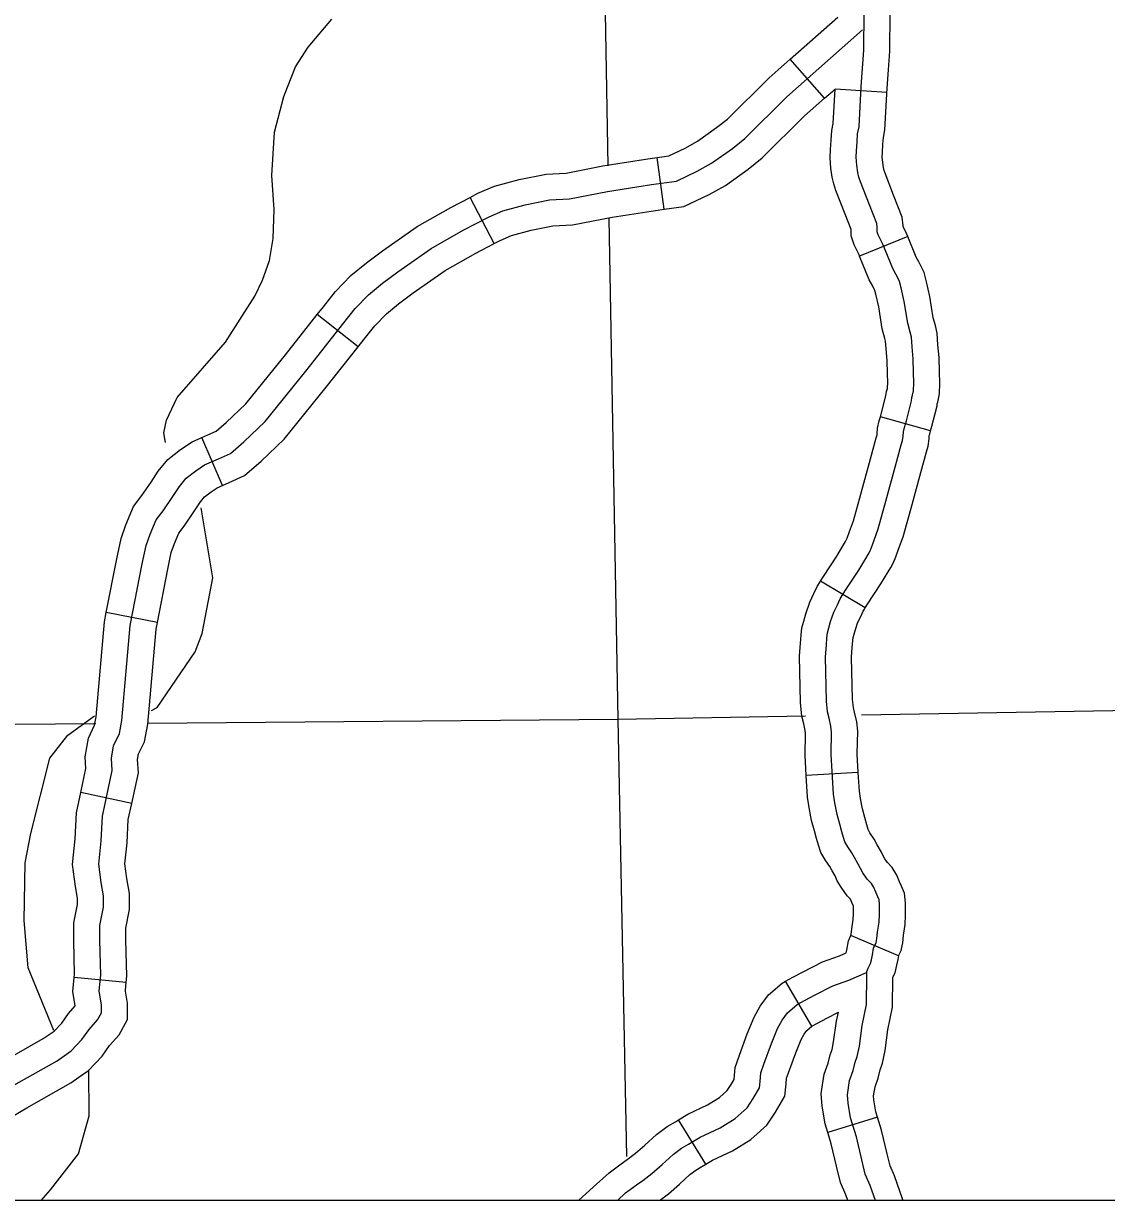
# Model space of a CAD drawing. Extents: x 1377389 to 1380723, y 1168351 to 1170484.
# Drawn here: x 1379286.7 to 1379349.1, y 1168702.1 to 1168769.9 of the extents above; entities that cross this region are included whole.
import ezdxf

# ---------------------------------------------------------------- set-up
doc = ezdxf.new("R2010")
doc.units = 0
doc.layers.add('B_Fill', color=7, linetype='Continuous')
doc.layers.add('B_Text', color=7, linetype='Continuous')

msp = doc.modelspace()

# ---------------------------------------------------------------- linework, layer by layer
at = {"layer": 'B_Fill'}
for p, q in [((1379332.863, 1168765.568), (1379330.877, 1168767.817)), ((1379336.455, 1168765.895), (1379333.462, 1168766.097)), ((1379323.63, 1168759.181), (1379323.214, 1168762.152)), ((1379313.829, 1168757.196), (1379312.445, 1168759.858)), ((1379337.654, 1168757.604), (1379334.874, 1168756.479)), ((1379306.002, 1168751.246), (1379303.652, 1168753.111)), ((1379338.959, 1168746.409), (1379336.071, 1168747.221)), ((1379298.188, 1168743.267), (1379297.006, 1168746.024)), ((1379297.636, 1168737.958), (1379296.974, 1168741.982)), ((1379335.204, 1168736.223), (1379332.631, 1168737.765)), ((1379294.448, 1168735.377), (1379291.502, 1168735.947)), ((1379334.801, 1168726.739), (1379331.807, 1168726.565)), ((1379292.97, 1168724.953), (1379290.037, 1168725.587)), ((1379337.122, 1168716.175), (1379334.365, 1168717.356)), ((1379292.648, 1168714.639), (1379289.663, 1168714.937)), ((1379332.13, 1168712.135), (1379330.614, 1168714.725)), ((1379326.014, 1168704.179), (1379324.451, 1168706.74)), ((1379335.914, 1168706.883), (1379333.043, 1168706.014))]:
    msp.add_line(p, q, dxfattribs=at)
for points in [[(1379319.079, 1168836.536), (1379320.389, 1168761.672)], [(1379336.541, 1168767.196), (1379336.614, 1168768.279), (1379336.633, 1168770.474), (1379336.741, 1168772.486), (1379336.77, 1168772.681), (1379336.807, 1168772.852), (1379336.832, 1168772.94), (1379336.851, 1168772.989), (1379336.947, 1168773.169), (1379337.551, 1168774.295), (1379338.121, 1168775.231), (1379338.261, 1168775.483), (1379338.403, 1168775.799), (1379338.507, 1168776.111), (1379338.595, 1168776.391), (1379338.678, 1168776.606), (1379338.76, 1168776.932), (1379338.787, 1168777.255)], [(1379294.904, 1168745.752), (1379294.814, 1168746.302), (1379294.962, 1168747.03), (1379295.584, 1168748.34), (1379298.362, 1168751.528), (1379300.065, 1168754.168), (1379300.504, 1168755.09), (1379300.894, 1168756.229), (1379301.119, 1168757.482), (1379301.166, 1168759.168), (1379301.041, 1168761.127), (1379301.192, 1168763.619), (1379301.722, 1168765.667), (1379302.406, 1168767.38), (1379303.136, 1168768.515), (1379304.485, 1168770.117)], [(1379330.877, 1168767.816), (1379333.616, 1168770.235)], [(1379334.834, 1168738.394), (1379335.233, 1168739.071), (1379335.366, 1168739.289), (1379335.463, 1168739.47), (1379335.56, 1168739.7), (1379335.705, 1168740.112), (1379335.946, 1168740.777), (1379336.394, 1168742.362), (1379336.95, 1168744.406), (1379337.276, 1168745.604), (1379337.348, 1168745.858), (1379337.385, 1168746.1), (1379337.397, 1168746.354), (1379337.457, 1168746.608), (1379337.566, 1168746.995), (1379337.856, 1168748.144), (1379337.88, 1168748.326), (1379337.929, 1168748.459), (1379337.977, 1168748.725), (1379338.001, 1168749.173), (1379337.977, 1168749.765), (1379337.953, 1168750.552), (1379337.892, 1168751.254), (1379337.856, 1168751.81), (1379337.784, 1168752.1), (1379337.651, 1168752.608), (1379337.445, 1168753.854), (1379337.264, 1168754.641), (1379337.167, 1168755.016), (1379337.07, 1168755.222), (1379336.962, 1168755.439), (1379336.78, 1168755.766), (1379336.212, 1168757.169), (1379335.946, 1168757.702), (1379335.886, 1168757.883), (1379335.886, 1168758.137), (1379335.862, 1168758.355), (1379335.439, 1168759.432), (1379334.919, 1168760.75), (1379334.834, 1168761.028), (1379334.774, 1168761.295), (1379334.713, 1168761.706), (1379334.677, 1168762.166), (1379334.689, 1168762.529), (1379334.726, 1168763.037), (1379334.762, 1168763.508), (1379334.84, 1168763.929), (1379334.973, 1168766.237), (1379335.114, 1168768.336), (1379335.133, 1168770.52)], [(1379293.8, 1168739.807), (1379294.029, 1168740.463), (1379294.371, 1168741.292), (1379294.77, 1168741.805), (1379295.341, 1168742.633), (1379295.712, 1168743.205), (1379296.111, 1168743.69), (1379296.653, 1168744.118), (1379297.167, 1168744.461), (1379297.965, 1168744.803), (1379298.65, 1168745.118), (1379299.42, 1168745.774), (1379300.647, 1168746.945), (1379302.986, 1168749.857), (1379305.183, 1168752.627), (1379305.839, 1168753.455), (1379306.609, 1168754.254), (1379307.408, 1168754.911), (1379308.292, 1168755.568), (1379310.204, 1168756.91), (1379312.058, 1168757.966), (1379313.541, 1168758.737), (1379314.34, 1168759.08), (1379315.624, 1168759.422), (1379317.022, 1168759.708), (1379318.163, 1168759.765), (1379320.359, 1168760.193), (1379322.898, 1168760.593), (1379324.325, 1168760.793), (1379325.523, 1168761.364), (1379326.35, 1168761.821), (1379327.548, 1168762.677), (1379328.261, 1168763.248), (1379330.686, 1168765.647), (1379335.051, 1168769.501)], [(1379323.214, 1168762.152), (1379323.888, 1168762.246), (1379324.837, 1168762.699), (1379325.549, 1168763.092), (1379326.643, 1168763.874), (1379327.263, 1168764.37), (1379329.662, 1168766.743), (1379330.877, 1168767.816)], [(1379337.654, 1168757.604), (1379337.58, 1168757.787), (1379337.386, 1168758.176), (1379337.386, 1168758.22), (1379337.331, 1168758.718), (1379336.834, 1168759.981), (1379336.337, 1168761.244), (1379336.285, 1168761.413), (1379336.25, 1168761.57), (1379336.205, 1168761.874), (1379336.179, 1168762.2), (1379336.187, 1168762.45), (1379336.221, 1168762.926), (1379336.251, 1168763.313), (1379336.332, 1168763.748), (1379336.47, 1168766.143), (1379336.541, 1168767.196)], [(1379332.863, 1168765.568), (1379333.462, 1168766.097)], [(1379334.874, 1168756.479), (1379334.844, 1168756.552), (1379334.557, 1168757.127), (1379334.386, 1168757.64), (1379334.386, 1168758.009), (1379334.043, 1168758.882), (1379333.501, 1168760.256), (1379333.383, 1168760.644), (1379333.298, 1168761.019), (1379333.222, 1168761.538), (1379333.175, 1168762.131), (1379333.191, 1168762.607), (1379333.23, 1168763.147), (1379333.272, 1168763.704), (1379333.348, 1168764.111), (1379333.462, 1168766.097)], [(1379323.63, 1168759.181), (1379324.762, 1168759.339), (1379326.209, 1168760.029), (1379327.152, 1168760.55), (1379328.454, 1168761.481), (1379329.26, 1168762.127), (1379331.711, 1168764.551), (1379332.863, 1168765.568)], [(1379312.445, 1168759.858), (1379312.899, 1168760.094), (1379313.848, 1168760.501), (1379315.28, 1168760.883), (1379316.833, 1168761.2), (1379317.981, 1168761.258), (1379320.099, 1168761.671), (1379322.678, 1168762.077), (1379323.214, 1168762.152)], [(1379303.652, 1168753.111), (1379304.007, 1168753.559), (1379304.708, 1168754.443), (1379305.589, 1168755.358), (1379306.484, 1168756.093), (1379307.414, 1168756.784), (1379309.4, 1168758.178), (1379311.341, 1168759.284), (1379312.445, 1168759.858)], [(1379313.829, 1168757.196), (1379314.184, 1168757.38), (1379314.832, 1168757.658), (1379315.968, 1168757.962), (1379317.21, 1168758.215), (1379318.345, 1168758.272), (1379320.62, 1168758.716), (1379323.119, 1168759.109), (1379323.63, 1168759.181)], [(1379320.442, 1168758.633), (1379320.946, 1168729.808)], [(1379338.959, 1168746.409), (1379339.015, 1168746.609), (1379339.332, 1168747.861), (1379339.346, 1168747.967), (1379339.382, 1168748.066), (1379339.47, 1168748.55), (1379339.503, 1168749.163), (1379339.476, 1168749.819), (1379339.451, 1168750.639), (1379339.388, 1168751.367), (1379339.344, 1168752.042), (1379339.237, 1168752.472), (1379339.119, 1168752.921), (1379338.917, 1168754.145), (1379338.721, 1168754.997), (1379338.585, 1168755.527), (1379338.42, 1168755.876), (1379338.289, 1168756.139), (1379338.136, 1168756.414), (1379337.654, 1168757.604)], [(1379306.002, 1168751.246), (1379306.358, 1168751.695), (1379306.97, 1168752.466), (1379307.629, 1168753.151), (1379308.332, 1168753.729), (1379309.171, 1168754.352), (1379311.008, 1168755.641), (1379312.775, 1168756.648), (1379313.829, 1168757.196)], [(1379336.071, 1168747.221), (1379336.117, 1168747.382), (1379336.381, 1168748.428), (1379336.415, 1168748.685), (1379336.475, 1168748.852), (1379336.484, 1168748.9), (1379336.499, 1168749.183), (1379336.478, 1168749.712), (1379336.455, 1168750.464), (1379336.397, 1168751.14), (1379336.368, 1168751.578), (1379336.33, 1168751.729), (1379336.182, 1168752.296), (1379335.973, 1168753.564), (1379335.807, 1168754.285), (1379335.75, 1168754.505), (1379335.721, 1168754.567), (1379335.634, 1168754.74), (1379335.424, 1168755.118), (1379334.874, 1168756.479)], [(1379297.006, 1168746.024), (1379297.357, 1168746.175), (1379297.835, 1168746.394), (1379298.415, 1168746.888), (1379299.54, 1168747.962), (1379301.814, 1168750.793), (1379303.652, 1168753.111)], [(1379298.188, 1168743.267), (1379298.574, 1168743.432), (1379299.465, 1168743.841), (1379300.426, 1168744.66), (1379301.754, 1168745.928), (1379304.159, 1168748.922), (1379306.002, 1168751.246)], [(1379332.631, 1168737.765), (1379332.793, 1168738.034), (1379333.563, 1168739.191), (1379333.947, 1168739.843), (1379334.063, 1168740.033), (1379334.107, 1168740.115), (1379334.16, 1168740.241), (1379334.292, 1168740.617), (1379334.518, 1168741.237), (1379334.948, 1168742.762), (1379335.502, 1168744.8), (1379335.831, 1168746.007), (1379335.879, 1168746.176), (1379335.89, 1168746.247), (1379335.905, 1168746.565), (1379336.005, 1168746.985), (1379336.071, 1168747.221)], [(1379335.204, 1168736.223), (1379335.329, 1168736.43), (1379336.106, 1168737.597), (1379336.52, 1168738.3), (1379336.669, 1168738.545), (1379336.819, 1168738.825), (1379336.959, 1168739.16), (1379337.117, 1168739.606), (1379337.375, 1168740.317), (1379337.839, 1168741.961), (1379338.397, 1168744.012), (1379338.721, 1168745.201), (1379338.817, 1168745.54), (1379338.879, 1168745.953), (1379338.888, 1168746.143), (1379338.909, 1168746.231), (1379338.959, 1168746.409)], [(1379291.502, 1168735.947), (1379292.103, 1168739.051), (1379292.354, 1168740.213), (1379292.626, 1168740.997), (1379293.062, 1168742.052), (1379293.56, 1168742.692), (1379294.094, 1168743.468), (1379294.5, 1168744.092), (1379295.055, 1168744.767), (1379295.77, 1168745.332), (1379296.449, 1168745.785), (1379297.006, 1168746.024)], [(1379294.448, 1168735.377), (1379295.042, 1168738.45), (1379295.247, 1168739.401), (1379295.431, 1168739.93), (1379295.68, 1168740.531), (1379295.981, 1168740.919), (1379296.588, 1168741.799), (1379296.924, 1168742.317), (1379297.167, 1168742.613), (1379297.536, 1168742.904), (1379297.885, 1168743.137), (1379298.188, 1168743.267)], [(1379286.174, 1168708.726), (1379288.668, 1168710.142), (1379289.476, 1168710.704), (1379290.105, 1168711.356), (1379290.509, 1168711.94), (1379291.004, 1168712.502), (1379291.228, 1168712.907), (1379291.228, 1168713.334), (1379291.093, 1168714.166), (1379291.183, 1168715.065), (1379291.137, 1168717.081), (1379291.137, 1168717.93), (1379291.349, 1168718.992), (1379291.349, 1168719.629), (1379291.208, 1168720.407), (1379291.067, 1168721.469), (1379291.208, 1168722.813), (1379291.279, 1168724.229), (1379291.844, 1168726.847), (1379291.804, 1168727.558), (1379291.918, 1168728.272), (1379292.26, 1168728.985), (1379292.403, 1168729.728), (1379292.888, 1168735.21), (1379293.572, 1168738.75), (1379293.8, 1168739.807)], [(1379335.789, 1168702.096), (1379335.485, 1168702.964), (1379335.203, 1168703.612), (1379335.004, 1168704.426), (1379334.688, 1168705.756), (1379334.356, 1168706.853), (1379334.207, 1168707.7), (1379334.174, 1168708.182), (1379334.302, 1168709.003), (1379334.505, 1168709.578), (1379334.623, 1168710.052), (1379334.742, 1168710.39), (1379334.86, 1168710.982), (1379335.029, 1168712.166), (1379335.266, 1168713.384), (1379335.294, 1168715.009), (1379335.282, 1168715.287), (1379335.366, 1168715.469), (1379335.511, 1168715.735), (1379335.56, 1168715.953), (1379335.62, 1168716.243), (1379335.68, 1168716.618), (1379335.825, 1168716.957), (1379335.874, 1168717.174), (1379335.91, 1168717.549), (1379335.995, 1168718.13), (1379336.019, 1168718.566), (1379336.019, 1168719.158), (1379335.995, 1168719.413), (1379335.922, 1168719.582), (1379335.801, 1168719.848), (1379335.68, 1168720.15), (1379335.56, 1168720.344), (1379335.318, 1168720.598), (1379335.064, 1168720.961), (1379334.919, 1168721.203), (1379334.798, 1168721.469), (1379334.581, 1168721.844), (1379334.435, 1168722.11), (1379334.194, 1168722.461), (1379334.025, 1168722.751), (1379333.94, 1168723.006), (1379333.843, 1168723.332), (1379333.734, 1168723.768), (1379333.577, 1168724.312), (1379333.456, 1168724.99), (1379333.372, 1168725.486), (1379333.239, 1168727.772), (1379333.263, 1168729.054), (1379333.227, 1168729.405), (1379333.118, 1168729.877), (1379333.033, 1168730.228), (1379332.973, 1168730.857), (1379332.913, 1168733.409), (1379332.961, 1168734.063), (1379332.997, 1168734.498), (1379333.033, 1168734.789), (1379333.106, 1168735.079), (1379333.203, 1168735.43), (1379333.396, 1168735.974), (1379333.601, 1168736.398), (1379333.759, 1168736.736), (1379333.879, 1168736.93), (1379334.061, 1168737.232), (1379334.834, 1168738.394)], [(1379294.111, 1168730.317), (1379294.426, 1168730.481), (1379296.624, 1168733.684), (1379297.017, 1168734.743), (1379297.636, 1168737.958)], [(1379331.807, 1168726.565), (1379331.738, 1168727.743), (1379331.762, 1168728.991), (1379331.744, 1168729.159), (1379331.658, 1168729.533), (1379331.55, 1168729.979), (1379331.475, 1168730.767), (1379331.411, 1168733.447), (1379331.465, 1168734.18), (1379331.505, 1168734.654), (1379331.556, 1168735.064), (1379331.655, 1168735.46), (1379331.771, 1168735.881), (1379332.01, 1168736.554), (1379332.246, 1168737.041), (1379332.437, 1168737.452), (1379332.6, 1168737.713), (1379332.631, 1168737.765)], [(1379334.801, 1168726.739), (1379334.74, 1168727.801), (1379334.764, 1168729.118), (1379334.709, 1168729.652), (1379334.578, 1168730.221), (1379334.516, 1168730.477), (1379334.471, 1168730.946), (1379334.414, 1168733.372), (1379334.456, 1168733.945), (1379334.489, 1168734.343), (1379334.511, 1168734.513), (1379334.557, 1168734.698), (1379334.634, 1168734.979), (1379334.782, 1168735.394), (1379334.957, 1168735.754), (1379335.08, 1168736.021), (1379335.159, 1168736.147), (1379335.204, 1168736.222)], [(1379290.037, 1168725.587), (1379290.335, 1168726.965), (1379290.297, 1168727.634), (1379290.471, 1168728.724), (1379290.824, 1168729.459), (1379290.915, 1168729.936), (1379291.4, 1168735.419), (1379291.502, 1168735.947)], [(1379292.97, 1168724.953), (1379293.354, 1168726.73), (1379293.31, 1168727.481), (1379293.364, 1168727.82), (1379293.696, 1168728.512), (1379293.89, 1168729.52), (1379294.375, 1168735.001), (1379294.448, 1168735.377)], [(1379334.977, 1168730.051), (1379425.101, 1168731.609)], [(1379216.518, 1168728.944), (1379290.904, 1168729.56)], [(1379288.492, 1168711.88), (1379287.014, 1168715.489), (1379286.775, 1168718.225), (1379286.831, 1168721.535), (1379287.156, 1168723.233), (1379288.246, 1168727.571), (1379289.283, 1168728.899), (1379290.828, 1168729.995)], [(1379293.914, 1168729.585), (1379320.946, 1168729.808)], [(1379320.946, 1168729.808), (1379331.765, 1168729.995)], [(1379320.946, 1168729.808), (1379321.452, 1168704.621)], [(1379337.122, 1168716.175), (1379337.259, 1168716.495), (1379337.358, 1168716.939), (1379337.4, 1168717.369), (1379337.489, 1168717.98), (1379337.519, 1168718.524), (1379337.519, 1168719.23), (1379337.466, 1168719.788), (1379337.295, 1168720.187), (1379337.181, 1168720.437), (1379337.024, 1168720.831), (1379336.751, 1168721.268), (1379336.482, 1168721.55), (1379336.323, 1168721.777), (1379336.249, 1168721.901), (1379336.133, 1168722.157), (1379335.888, 1168722.58), (1379335.715, 1168722.897), (1379335.461, 1168723.265), (1379335.399, 1168723.373), (1379335.371, 1168723.456), (1379335.291, 1168723.727), (1379335.183, 1168724.158), (1379335.04, 1168724.653), (1379334.934, 1168725.247), (1379334.864, 1168725.656), (1379334.801, 1168726.739)], [(1379334.365, 1168717.356), (1379334.39, 1168717.415), (1379334.421, 1168717.73), (1379334.501, 1168718.28), (1379334.519, 1168718.607), (1379334.519, 1168719.044), (1379334.421, 1168719.259), (1379334.349, 1168719.44), (1379334.153, 1168719.646), (1379333.805, 1168720.145), (1379333.589, 1168720.505), (1379333.463, 1168720.781), (1379333.273, 1168721.109), (1379333.156, 1168721.324), (1379332.926, 1168721.657), (1379332.65, 1168722.13), (1379332.509, 1168722.555), (1379332.396, 1168722.937), (1379332.286, 1168723.378), (1379332.114, 1168723.971), (1379331.979, 1168724.732), (1379331.879, 1168725.315), (1379331.807, 1168726.565)], [(1379289.663, 1168714.937), (1379289.682, 1168715.123), (1379289.637, 1168717.064), (1379289.637, 1168718.079), (1379289.849, 1168719.14), (1379289.849, 1168719.494), (1379289.726, 1168720.174), (1379289.556, 1168721.448), (1379289.712, 1168722.929), (1379289.787, 1168724.426), (1379290.037, 1168725.587)], [(1379292.648, 1168714.639), (1379292.685, 1168715.008), (1379292.637, 1168717.098), (1379292.637, 1168717.782), (1379292.849, 1168718.843), (1379292.849, 1168719.764), (1379292.69, 1168720.64), (1379292.577, 1168721.49), (1379292.704, 1168722.697), (1379292.771, 1168724.032), (1379292.97, 1168724.953)], [(1379334.11, 1168716.349), (1379334.145, 1168716.515), (1379334.229, 1168717.039), (1379334.364, 1168717.355)], [(1379330.614, 1168714.725), (1379331.032, 1168714.951), (1379331.583, 1168715.245), (1379332.731, 1168715.839), (1379333.719, 1168716.182), (1379334.11, 1168716.349)], [(1379335.914, 1168706.883), (1379335.818, 1168707.201), (1379335.698, 1168707.882), (1379335.682, 1168708.117), (1379335.763, 1168708.634), (1379335.943, 1168709.146), (1379336.062, 1168709.621), (1379336.192, 1168709.993), (1379336.339, 1168710.729), (1379336.509, 1168711.917), (1379336.763, 1168713.227), (1379336.793, 1168714.952), (1379336.93, 1168715.203), (1379337.026, 1168715.637), (1379337.095, 1168715.971), (1379337.132, 1168716.197), (1379337.122, 1168716.175)], [(1379320.929, 1168702.096), (1379321.405, 1168702.528), (1379322.037, 1168702.995), (1379322.392, 1168703.25), (1379322.914, 1168703.65), (1379323.502, 1168704.161), (1379324.135, 1168704.738), (1379324.623, 1168705.105), (1379325.033, 1168705.338), (1379325.688, 1168705.738), (1379326.844, 1168706.278), (1379327.708, 1168706.818), (1379328.392, 1168707.431), (1379328.752, 1168707.971), (1379329.112, 1168708.584), (1379329.148, 1168708.944), (1379329.184, 1168709.449), (1379329.364, 1168709.953), (1379329.797, 1168711.142), (1379330.157, 1168712.007), (1379330.409, 1168712.476), (1379330.733, 1168712.908), (1379331.273, 1168713.376), (1379331.741, 1168713.629), (1379332.281, 1168713.917), (1379333.325, 1168714.458), (1379334.261, 1168714.782), (1379335.269, 1168715.214)], [(1379283.704, 1168709.019), (1379285.425, 1168710.025), (1379287.867, 1168711.413), (1379288.499, 1168711.851), (1379288.941, 1168712.31), (1379289.325, 1168712.865), (1379289.713, 1168713.306), (1379289.581, 1168714.12), (1379289.663, 1168714.937)], [(1379292.616, 1168714.149), (1379292.605, 1168714.212), (1379292.648, 1168714.639)], [(1379324.451, 1168706.74), (1379324.978, 1168707.062), (1379326.127, 1168707.598), (1379326.804, 1168708.021), (1379327.25, 1168708.421), (1379327.481, 1168708.768), (1379327.653, 1168709.06), (1379327.654, 1168709.072), (1379327.703, 1168709.76), (1379327.953, 1168710.461), (1379328.398, 1168711.687), (1379328.8, 1168712.652), (1379329.141, 1168713.285), (1379329.628, 1168713.936), (1379330.415, 1168714.618), (1379330.614, 1168714.726)], [(1379290.258, 1168709.42), (1379290.453, 1168709.556), (1379291.269, 1168710.402), (1379291.693, 1168711.015), (1379292.237, 1168711.633), (1379292.728, 1168712.519), (1379292.728, 1168713.455), (1379292.616, 1168714.149)], [(1379332.13, 1168712.135), (1379332.45, 1168712.307), (1379332.979, 1168712.589), (1379333.651, 1168712.937)], [(1379333.043, 1168706.014), (1379332.895, 1168706.504), (1379332.716, 1168707.518), (1379332.665, 1168708.248), (1379332.842, 1168709.371), (1379333.067, 1168710.01), (1379333.185, 1168710.482), (1379333.291, 1168710.786), (1379333.381, 1168711.235), (1379333.55, 1168712.415), (1379333.651, 1168712.937)], [(1379326.014, 1168704.179), (1379326.398, 1168704.414), (1379327.562, 1168704.957), (1379328.613, 1168705.615), (1379329.535, 1168706.44), (1379330.024, 1168707.175), (1379330.572, 1168708.107), (1379330.643, 1168708.816), (1379330.666, 1168709.137), (1379330.776, 1168709.445), (1379331.195, 1168710.598), (1379331.513, 1168711.362), (1379331.676, 1168711.666), (1379331.837, 1168711.88), (1379332.13, 1168712.135)], [(1379285.218, 1168706.429), (1379286.923, 1168707.426), (1379289.468, 1168708.871), (1379290.258, 1168709.42)], [(1379287.754, 1168702.096), (1379288.301, 1168702.712), (1379289.911, 1168704.773), (1379290.514, 1168706.965), (1379290.507, 1168709.612)], [(1379318.693, 1168702.096), (1379319.555, 1168702.873), (1379320.453, 1168703.69), (1379321.154, 1168704.207), (1379321.498, 1168704.454), (1379321.965, 1168704.812), (1379322.504, 1168705.281), (1379323.176, 1168705.895), (1379323.799, 1168706.362), (1379324.272, 1168706.63), (1379324.451, 1168706.74)], [(1379337.382, 1168702.096), (1379337.343, 1168702.198), (1379336.883, 1168703.512), (1379336.63, 1168704.093), (1379336.462, 1168704.778), (1379336.137, 1168706.147), (1379335.914, 1168706.884)], [(1379334.2, 1168702.096), (1379334.088, 1168702.415), (1379333.777, 1168703.131), (1379333.546, 1168704.075), (1379333.239, 1168705.365), (1379333.043, 1168706.014)], [(1379323.352, 1168702.096), (1379323.863, 1168702.487), (1379324.5, 1168703.04), (1379325.093, 1168703.582), (1379325.447, 1168703.848), (1379325.795, 1168704.045), (1379326.014, 1168704.179)]]:
    msp.add_lwpolyline(points, dxfattribs=at)
at = {"layer": 'B_Text'}
msp.add_lwpolyline([(1378340.611, 1169579.427), (1379848.033, 1169579.427), (1379848.033, 1168702.096), (1378340.611, 1168702.096)], close=True, dxfattribs=at)

doc.saveas('drawing.dxf')
